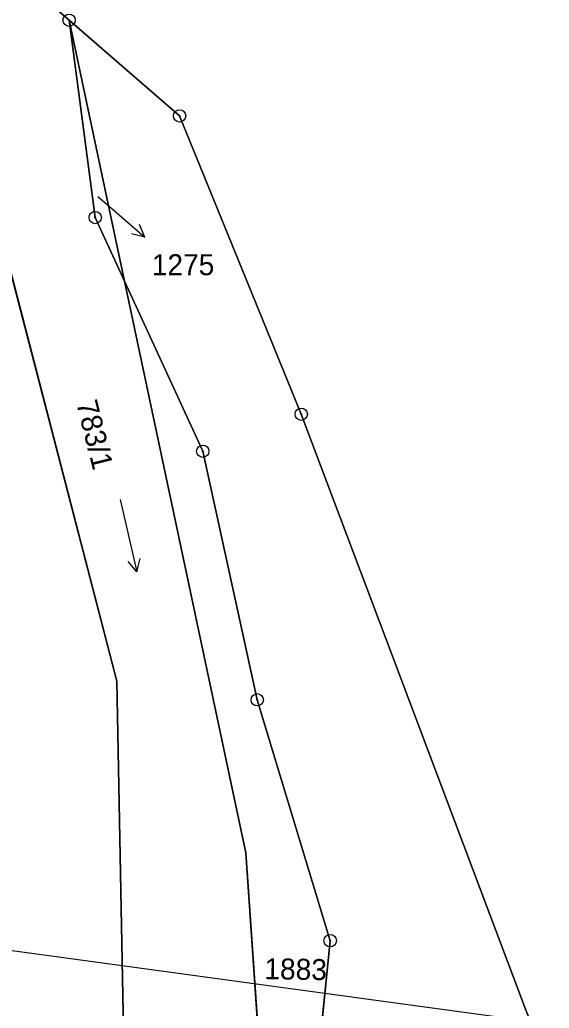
# Model space of a CAD drawing. Extents: x -689422 to -685210, y -987725 to -982160.
# Drawn here: x -686793.9 to -686751, y -986135.1 to -986055.1 of the extents above; entities that cross this region are included whole.
import ezdxf

# ---------------------------------------------------------------- set-up
doc = ezdxf.new("R2010")
doc.units = 0
for name, color, linetype in [('KN_Hranice_parcel', 7, 'Continuous'), ('KN_Parcelni cisla', 7, 'Continuous'), ('KN_Parcelni cisla_sipky', 7, 'Continuous'), ('KN_Polygon parcely', 7, 'Continuous'), ('KN_Pozemkove predmety', 7, 'Continuous'), ('KN_POZEMKY_OSTATNI PLOCHA', 7, 'Continuous'), ('KN_POZEMKY_VODNI_PLOCHA', 7, 'Continuous'), ('KN_VYUZITI_07_vodni plocha_tok prirozeny', 7, 'Continuous'), ('KN_VYUZITI_16_ostatni plocha_silnice', 7, 'Continuous'), ('KN_VYUZITI_23_ostatni plocha_manipulacni plocha', 7, 'Continuous'), ('KN_VYUZITI_26_ostatni plocha_jina plocha', 7, 'Continuous'), ('KN_Značky bodu BP', 7, 'Continuous'), ('KN_Značky kultur', 7, 'Continuous')]:
    doc.layers.add(name, color=color, linetype=linetype)

msp = doc.modelspace()

# ---------------------------------------------------------------- linework, layer by layer
at = {"layer": 'KN_Hranice_parcel'}
for p, q in [((-686785.4, -986076.25), (-686789.88, -986055.13)), ((-686789.88, -986055.13), (-686787.77, -986071.09)), ((-686787.77, -986071.09), (-686785.4, -986076.25)), ((-686785.4, -986076.25), (-686779.07, -986090))]:
    msp.add_line(p, q, dxfattribs=at)
for points in [[(-686802.85, -985999.55), (-686803.22, -986001.82), (-686804.6, -986010.46), (-686804.97, -986012.73), (-686808.68, -986017.57), (-686804.7, -986037.91), (-686797.84, -986048.24), (-686789.88, -986055.13)], [(-686785.28, -986146.72), (-686786.02, -986108.59), (-686798.93, -986058.95), (-686816.48, -986038.05)], [(-686789.88, -986055.13), (-686780.94, -986062.87), (-686771.1, -986087), (-686763.72, -986106.58), (-686752.96, -986135.12), (-686745.8, -986153.08), (-686725.51, -986198.56)], [(-686785.4, -986076.25), (-686775.58, -986122.49), (-686774.09, -986144.15), (-686773.32, -986146.15)], [(-686779.07, -986090), (-686774.66, -986110.1), (-686768.76, -986129.59), (-686770.4, -986145.82)]]:
    msp.add_lwpolyline(points, dxfattribs=at)
at = {"layer": 'KN_Parcelni cisla_sipky'}
for p, q in [((-686787.56, -986069.38), (-686786.02, -986070.71)), ((-686786.02, -986070.71), (-686783.755, -986072.679)), ((-686783.755, -986072.679), (-686784.182, -986071.644)), ((-686783.755, -986072.679), (-686784.839, -986072.4))]:
    msp.add_line(p, q, dxfattribs=at)
at = {"layer": 'KN_Polygon parcely'}
for points in [[(-686820.83, -986007.06), (-686816.48, -986038.05), (-686798.93, -986058.95), (-686786.02, -986108.59), (-686785.28, -986146.72), (-686782.48, -986152.03), (-686779.8, -986155.11), (-686780.94, -986147), (-686773.32, -986146.15), (-686774.09, -986144.15), (-686775.58, -986122.49), (-686785.4, -986076.25), (-686787.77, -986071.09), (-686789.88, -986055.13), (-686797.84, -986048.24), (-686804.7, -986037.91), (-686808.68, -986017.57), (-686804.97, -986012.73)], [(-686785.28, -986146.72), (-686786.02, -986108.59), (-686798.93, -986058.95), (-686816.48, -986038.05), (-686820.83, -986007.06)], [(-686804.97, -986012.73), (-686808.68, -986017.57), (-686804.7, -986037.91), (-686797.84, -986048.24), (-686789.88, -986055.13), (-686780.94, -986062.87), (-686771.1, -986087), (-686763.72, -986106.58), (-686752.96, -986135.12)]]:
    msp.add_lwpolyline(points, dxfattribs=at)
for points in [[(-686748.81, -986166.01), (-686728.01, -986197.86), (-686725.51, -986198.56), (-686745.8, -986153.08), (-686752.96, -986135.12), (-686763.72, -986106.58), (-686771.1, -986087), (-686780.94, -986062.87), (-686789.88, -986055.13), (-686785.4, -986076.25), (-686779.07, -986090), (-686774.66, -986110.1), (-686768.76, -986129.59), (-686770.4, -986145.82), (-686773.32, -986146.15), (-686769.13, -986157.02), (-686759.87, -986163.43)], [(-686789.88, -986055.13), (-686787.77, -986071.09), (-686785.4, -986076.25)], [(-686773.32, -986146.15), (-686770.4, -986145.82), (-686768.76, -986129.59), (-686774.66, -986110.1), (-686779.07, -986090), (-686785.4, -986076.25), (-686775.58, -986122.49), (-686774.09, -986144.15)]]:
    msp.add_lwpolyline(points, close=True, dxfattribs=at)
at = {"layer": 'KN_Pozemkove predmety'}
msp.add_line((-686895.27, -986116.64), (-686611.41, -986155.35), dxfattribs=at)
at = {"layer": 'KN_POZEMKY_OSTATNI PLOCHA'}
for p, q in [((-686789.88, -986055.13), (-686797.84, -986048.24)), ((-686780.94, -986062.87), (-686789.88, -986055.13)), ((-686787.77, -986071.09), (-686789.88, -986055.13)), ((-686789.88, -986055.13), (-686785.4, -986076.25)), ((-686785.4, -986076.25), (-686789.88, -986055.13)), ((-686789.88, -986055.13), (-686780.94, -986062.87)), ((-686798.93, -986058.95), (-686786.02, -986108.59)), ((-686771.1, -986087), (-686780.94, -986062.87)), ((-686780.94, -986062.87), (-686771.1, -986087)), ((-686785.4, -986076.25), (-686787.77, -986071.09)), ((-686779.07, -986090), (-686785.4, -986076.25)), ((-686775.58, -986122.49), (-686785.4, -986076.25)), ((-686785.4, -986076.25), (-686779.07, -986090)), ((-686763.72, -986106.58), (-686771.1, -986087)), ((-686771.1, -986087), (-686763.72, -986106.58)), ((-686774.66, -986110.1), (-686779.07, -986090)), ((-686779.07, -986090), (-686774.66, -986110.1)), ((-686752.96, -986135.12), (-686763.72, -986106.58)), ((-686763.72, -986106.58), (-686752.96, -986135.12)), ((-686786.02, -986108.59), (-686785.28, -986146.72)), ((-686768.76, -986129.59), (-686774.66, -986110.1)), ((-686774.66, -986110.1), (-686768.76, -986129.59)), ((-686774.09, -986144.15), (-686775.58, -986122.49)), ((-686770.4, -986145.82), (-686768.76, -986129.59)), ((-686768.76, -986129.59), (-686770.4, -986145.82))]:
    msp.add_line(p, q, dxfattribs=at)
at = {"layer": 'KN_POZEMKY_VODNI_PLOCHA'}
for p, q in [((-686797.84, -986048.24), (-686789.88, -986055.13)), ((-686789.88, -986055.13), (-686787.77, -986071.09)), ((-686786.02, -986108.59), (-686798.93, -986058.95)), ((-686787.77, -986071.09), (-686785.4, -986076.25)), ((-686785.4, -986076.25), (-686775.58, -986122.49)), ((-686785.28, -986146.72), (-686786.02, -986108.59)), ((-686775.58, -986122.49), (-686774.09, -986144.15))]:
    msp.add_line(p, q, dxfattribs=at)
at = {"layer": 'KN_VYUZITI_07_vodni plocha_tok prirozeny'}
for p, q in [((-686797.84, -986048.24), (-686789.88, -986055.13)), ((-686789.88, -986055.13), (-686787.77, -986071.09)), ((-686786.02, -986108.59), (-686798.93, -986058.95)), ((-686787.77, -986071.09), (-686785.4, -986076.25)), ((-686785.4, -986076.25), (-686775.58, -986122.49)), ((-686785.28, -986146.72), (-686786.02, -986108.59)), ((-686775.58, -986122.49), (-686774.09, -986144.15))]:
    msp.add_line(p, q, dxfattribs=at)
at = {"layer": 'KN_VYUZITI_16_ostatni plocha_silnice'}
for p, q in [((-686789.88, -986055.13), (-686797.84, -986048.24)), ((-686780.94, -986062.87), (-686789.88, -986055.13)), ((-686787.77, -986071.09), (-686789.88, -986055.13)), ((-686789.88, -986055.13), (-686785.4, -986076.25)), ((-686785.4, -986076.25), (-686789.88, -986055.13)), ((-686789.88, -986055.13), (-686780.94, -986062.87)), ((-686771.1, -986087), (-686780.94, -986062.87)), ((-686780.94, -986062.87), (-686771.1, -986087)), ((-686785.4, -986076.25), (-686787.77, -986071.09)), ((-686779.07, -986090), (-686785.4, -986076.25)), ((-686763.72, -986106.58), (-686771.1, -986087)), ((-686771.1, -986087), (-686763.72, -986106.58)), ((-686774.66, -986110.1), (-686779.07, -986090)), ((-686752.96, -986135.12), (-686763.72, -986106.58)), ((-686763.72, -986106.58), (-686752.96, -986135.12)), ((-686768.76, -986129.59), (-686774.66, -986110.1)), ((-686770.4, -986145.82), (-686768.76, -986129.59))]:
    msp.add_line(p, q, dxfattribs=at)
at = {"layer": 'KN_VYUZITI_23_ostatni plocha_manipulacni plocha'}
for p, q in [((-686775.58, -986122.49), (-686785.4, -986076.25)), ((-686785.4, -986076.25), (-686779.07, -986090)), ((-686779.07, -986090), (-686774.66, -986110.1)), ((-686774.66, -986110.1), (-686768.76, -986129.59)), ((-686774.09, -986144.15), (-686775.58, -986122.49)), ((-686768.76, -986129.59), (-686770.4, -986145.82))]:
    msp.add_line(p, q, dxfattribs=at)
at = {"layer": 'KN_VYUZITI_26_ostatni plocha_jina plocha'}
for p, q in [((-686798.93, -986058.95), (-686786.02, -986108.59)), ((-686786.02, -986108.59), (-686785.28, -986146.72))]:
    msp.add_line(p, q, dxfattribs=at)
at = {"layer": 'KN_Značky bodu BP'}
for centre, radius in [((-686789.88, -986055.13), 0.5), ((-686789.88, -986055.13), 0.0303), ((-686780.94, -986062.87), 0.5), ((-686780.94, -986062.87), 0.0303), ((-686787.77, -986071.09), 0.5), ((-686787.77, -986071.09), 0.0303), ((-686771.1, -986087), 0.5), ((-686771.1, -986087), 0.0303), ((-686779.07, -986090), 0.5), ((-686779.07, -986090), 0.0303), ((-686774.66, -986110.1), 0.5), ((-686774.66, -986110.1), 0.0303), ((-686768.76, -986129.59), 0.5), ((-686768.76, -986129.59), 0.0303)]:
    msp.add_circle(centre, radius, dxfattribs=at)
at = {"layer": 'KN_Značky kultur'}
for p, q in [((-686785.739, -986093.906), (-686784.39, -986099.752)), ((-686784.39, -986099.752), (-686784.121, -986098.687)), ((-686784.39, -986099.752), (-686785.098, -986098.912))]:
    msp.add_line(p, q, dxfattribs=at)

# ---------------------------------------------------------------- texts
at = {"layer": 'KN_Parcelni cisla'}
msp.add_text('1275', height=1.7, dxfattribs=at).set_placement((-686783.19, -986075.758))
for s, rotation, p in [('783/1', 284, (-686789.312, -986086.085)), ('1883', 359, (-686774.094, -986132.699))]:
    msp.add_text(s, height=1.7, rotation=rotation, dxfattribs=at).set_placement(p)

doc.saveas('drawing.dxf')
